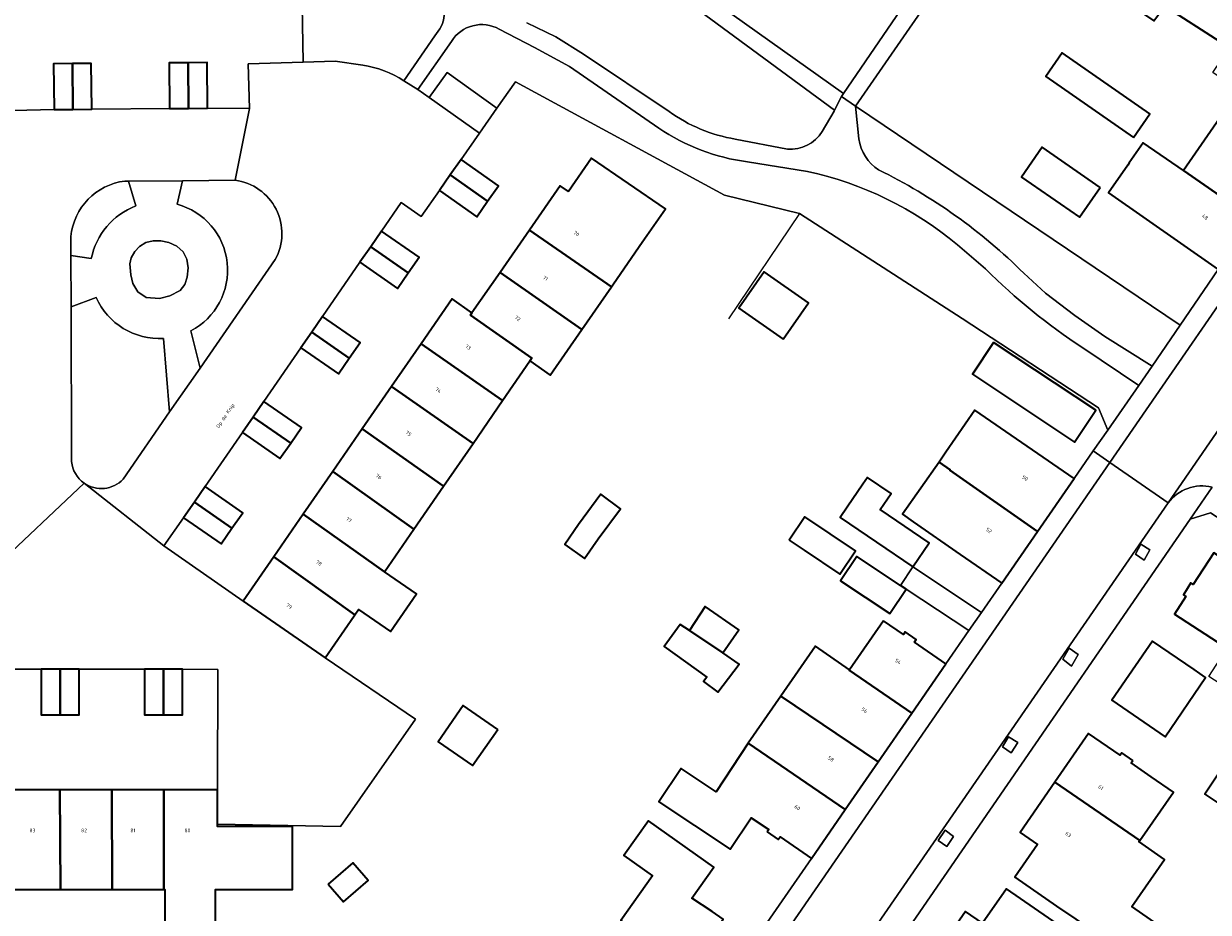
# Model space of a CAD drawing. Header units: metres. Extents: x 197700 to 204338, y 317132 to 325229.
# Tile 325 of 656: x 199521 to 199637, y 319725 to 319813. Entities that reach past the tile are written whole.
import ezdxf
from ezdxf.enums import TextEntityAlignment as Align

# ---------------------------------------------------------------- set-up
doc = ezdxf.new("R2010")
doc.units = ezdxf.units.M
for name, color, linetype, lineweight in [('B-WE-GR-BEPLANTING_CULTUUR_HEESTERS-GV', 90, 'Continuous', 18), ('B-WE-IE-TERREINAFSCHEIDING_KUNSTMATIG_HEKWERK-G', 20, 'IE-TERREINAFSCHEIDING-KUNSTMATIG', 18), ('B-WE-OG-BEBOUWING-GV', 7, 'Continuous', 35), ('B-WE-OG-BEBOUWING-T18', 10, 'Continuous', 18), ('B-WE-OG-TERREIN_CULTUURSCHEIDING-GV', 7, 'Continuous', 18), ('B-WE-OG-TERREIN_ERF-GV', 7, 'Continuous', 18), ('B-WE-OG-TERREIN_ONBEGROEID-GV', 7, 'Continuous', 18), ('B-WE-OG-TOPOGRAFIE-T18', 10, 'Continuous', 18), ('B-WE-VH-VERHARDING_ASFALT-GV', 252, 'Continuous', 18), ('B-WE-VH-VERHARDING_BETONSTRAATSTEEN-GV', 252, 'Continuous', 18), ('B-WE-VH-VERHARDING_OPEN-GV', 252, 'Continuous', 18), ('B-WE-VH-VERHARDING_SIERBESTRATING-GV', 252, 'Continuous', 18), ('B-WE-VH-VERHARDING_TEGEL-GV', 252, 'Continuous', 18)]:
    doc.layers.add(name, color=color, linetype=linetype, lineweight=lineweight)
doc.styles.add('NLCS-ISO-M200-T18', font='NLCS-ISO.ttf', dxfattribs={"height": 0.36})
doc.linetypes.add('IE-TERREINAFSCHEIDING-KUNSTMATIG', pattern='A,4,[82,NLCS.SHX,S=0.75,R=90,X=0,Y=0],4,-2', length=10)

msp = doc.modelspace()

# ---------------------------------------------------------------- linework, layer by layer
at = {"layer": 'B-WE-GR-BEPLANTING_CULTUUR_HEESTERS-GV'}
msp.add_lwpolyline([(199567.367, 319804.4), (199562.452, 319807.902), (199560.693, 319805.434), (199565.658, 319801.948)], close=True, dxfattribs=at)
at = {"layer": 'B-WE-IE-TERREINAFSCHEIDING_KUNSTMATIG_HEKWERK-G'}
for points in [[(199547.852, 319832.966), (199548.302, 319808.921)], [(199600.609, 319804.195), (199571.024, 319826.001), (199571.996, 319827.411), (199571.392, 319830.592)], [(199597.151, 319794.008), (199589.781, 319795.841), (199569.183, 319807.007), (199567.367, 319804.4)], [(199567.367, 319804.4), (199565.658, 319801.948)], [(199634.635, 319783.029), (199602.67, 319804.609)], [(199597.151, 319794.008), (199590.171, 319783.648)], [(199627.5, 319772.693), (199626.585, 319774.892), (199613.169, 319783.665), (199597.151, 319794.008)]]:
    msp.add_lwpolyline(points, dxfattribs=at)
at = {"layer": 'B-WE-OG-BEBOUWING-GV'}
for points in [[(199638.533, 319810.979), (199640.32, 319813.6), (199636.62, 319816.122), (199634.948, 319816.891), (199632.041, 319818.227), (199629.552, 319814.672), (199632.032, 319812.999), (199633.107, 319814.434)], [(199630.043, 319801.518), (199631.649, 319803.832), (199622.997, 319809.838), (199621.391, 319807.525)], [(199525.626, 319804.282), (199525.562, 319808.782), (199523.696, 319808.755), (199523.76, 319804.255)], [(199525.626, 319804.282), (199527.491, 319804.308), (199527.427, 319808.808), (199525.562, 319808.782)], [(199535.129, 319804.351), (199537, 319804.367), (199536.962, 319808.867), (199535.091, 319808.851)], [(199538.87, 319804.383), (199538.832, 319808.883), (199536.962, 319808.867), (199537, 319804.367)], [(199638.501, 319803.371), (199634.955, 319798.247), (199641.815, 319793.506), (199645.352, 319798.637)], [(199626.763, 319796.594), (199621.032, 319800.544), (199618.997, 319797.597), (199624.728, 319793.648)], [(199629.474, 319798.789), (199627.567, 319796.058), (199638.375, 319788.514), (199641.815, 319793.506), (199634.955, 319798.247), (199630.991, 319800.99), (199629.613, 319798.999)], [(199566.448, 319795.228), (199567.52, 319796.75), (199563.841, 319799.342), (199562.769, 319797.82)], [(199574.42, 319796.189), (199573.597, 319796.756), (199570.559, 319792.38), (199578.627, 319786.786), (199578.83, 319787.079), (199581.667, 319791.196), (199583.953, 319794.479), (199576.69, 319799.483)], [(199562.769, 319797.82), (199561.696, 319796.297), (199565.375, 319793.706), (199566.448, 319795.228)], [(199555.996, 319792.274), (199554.934, 319790.744), (199558.631, 319788.178), (199559.693, 319789.708)], [(199570.559, 319792.38), (199567.669, 319788.218), (199575.716, 319782.598), (199578.627, 319786.786)], [(199553.872, 319789.213), (199557.568, 319786.647), (199558.631, 319788.178), (199554.934, 319790.744)], [(199570.617, 319779.516), (199572.599, 319778.113), (199575.716, 319782.598), (199567.669, 319788.218), (199564.905, 319784.236), (199564.745, 319784.006), (199570.803, 319779.786)], [(199595.553, 319781.65), (199598.05, 319785.234), (199593.674, 319788.284), (199591.176, 319784.699)], [(199564.905, 319784.236), (199562.944, 319785.603), (199559.897, 319781.192), (199567.91, 319775.588), (199570.617, 319779.516), (199570.803, 319779.786), (199564.745, 319784.006)], [(199552.831, 319779.77), (199553.894, 319781.3), (199550.198, 319783.867), (199549.135, 319782.336)], [(199548.072, 319780.806), (199551.768, 319778.239), (199552.831, 319779.77), (199549.135, 319782.336)], [(199565.009, 319771.379), (199567.91, 319775.588), (199559.897, 319781.192), (199556.998, 319776.996)], [(199616.255, 319781.319), (199614.176, 319778.185), (199624.241, 319771.509), (199626.32, 319774.643)], [(199556.998, 319776.996), (199554.099, 319772.8), (199562.097, 319767.154), (199565.009, 319771.379)], [(199543.364, 319773.972), (199547.061, 319771.408), (199548.12, 319772.934), (199544.423, 319775.499)], [(199547.061, 319771.408), (199543.364, 319773.972), (199542.305, 319772.446), (199546.002, 319769.881)], [(199611.938, 319768.741), (199620.578, 319762.686), (199624.178, 319767.909), (199614.405, 319774.637), (199611.57, 319770.519), (199610.912, 319769.539), (199611.972, 319768.79)], [(199559.191, 319762.937), (199562.097, 319767.154), (199554.099, 319772.8), (199551.2, 319768.604)], [(199620.578, 319762.686), (199611.938, 319768.741), (199611.972, 319768.79), (199610.912, 319769.539), (199607.277, 319764.394), (199608.336, 319763.646), (199612.975, 319760.448), (199617.084, 319757.616)], [(199556.286, 319758.72), (199559.191, 319762.937), (199551.2, 319768.604), (199548.295, 319764.4)], [(199608.296, 319759.22), (199609.908, 319761.594), (199605.105, 319764.855), (199606.183, 319766.442), (199603.838, 319768.034), (199603.387, 319767.351), (199601.833, 319765.081), (199601.148, 319764.071)], [(199541.268, 319763.018), (199542.334, 319764.548), (199538.641, 319767.12), (199537.576, 319765.59)], [(199541.268, 319763.018), (199537.576, 319765.59), (199536.511, 319764.061), (199540.203, 319761.489)], [(199577.322, 319761.971), (199579.522, 319764.935), (199577.602, 319766.361), (199575.401, 319763.396), (199574.032, 319761.41), (199576, 319760.053)], [(199553.38, 319754.504), (199553.735, 319755.018), (199556.893, 319752.843), (199559.444, 319756.545), (199556.286, 319758.72), (199548.295, 319764.4), (199545.396, 319760.204)], [(199596.138, 319761.854), (199597.603, 319760.875), (199601.131, 319758.502), (199602.669, 319760.79), (199597.679, 319764.145)], [(199545.396, 319760.204), (199542.383, 319755.844), (199550.452, 319750.267), (199553.295, 319754.381), (199553.38, 319754.504)], [(199607.647, 319757.015), (199607.08, 319757.393), (199602.782, 319760.253), (199601.18, 319757.848), (199606.045, 319754.609)], [(199642.914, 319757.401), (199637.959, 319760.595), (199635.922, 319757.494), (199635.684, 319757.641), (199634.948, 319756.454), (199635.186, 319756.306), (199634.069, 319754.549), (199638.274, 319751.844), (199638.939, 319751.416)], [(199586.321, 319752.94), (199589.59, 319750.747), (199591.171, 319753.011), (199587.87, 319755.316)], [(199605.421, 319753.911), (199602.071, 319749.084), (199602.031, 319749.026), (199608.21, 319744.813), (199611.563, 319749.678), (199608.467, 319751.812), (199608.637, 319752.059), (199607.55, 319752.808), (199607.38, 319752.561)], [(199589.59, 319750.747), (199586.321, 319752.94), (199585.397, 319753.541), (199583.835, 319751.385), (199588.03, 319748.345), (199587.714, 319747.91), (199589.121, 319746.88), (199591.207, 319749.624)], [(199602.071, 319749.084), (199598.741, 319751.395), (199595.327, 319746.475), (199604.908, 319740.023), (199608.21, 319744.813), (199602.031, 319749.026)], [(199636.008, 319749.096), (199631.893, 319751.912), (199627.9, 319746.079), (199630.005, 319744.638), (199633.157, 319742.48), (199637.121, 319748.334)], [(199522.504, 319749.131), (199522.498, 319744.631), (199524.362, 319744.629), (199524.368, 319749.129)], [(199524.368, 319749.129), (199524.362, 319744.629), (199526.225, 319744.627), (199526.231, 319749.127)], [(199534.526, 319744.633), (199534.526, 319749.133), (199532.656, 319749.133), (199532.656, 319744.633)], [(199534.526, 319744.633), (199536.395, 319744.633), (199536.396, 319749.133), (199534.526, 319749.133)], [(199567.443, 319743.211), (199564.054, 319745.572), (199561.563, 319741.997), (199564.953, 319739.636)], [(199595.327, 319746.475), (199592.114, 319741.844), (199601.657, 319735.306), (199604.908, 319740.023)], [(199629.963, 319740.154), (199628.876, 319740.904), (199628.706, 319740.657), (199625.611, 319742.793), (199622.302, 319737.999), (199630.654, 319732.274), (199633.957, 319737.021), (199631.771, 319738.542), (199629.793, 319739.907)], [(199593.979, 319733.118), (199595.066, 319732.369), (199595.236, 319732.616), (199598.332, 319730.482), (199601.657, 319735.306), (199592.114, 319741.844), (199588.934, 319737.063), (199585.492, 319739.353), (199583.308, 319736.061), (199590.338, 319731.396), (199592.399, 319734.503), (199594.137, 319733.347)], [(199638.51, 319739.005), (199637.057, 319736.831), (199640.022, 319734.849), (199641.44, 319736.969)], [(199622.458, 319725.798), (199630.152, 319720.621), (199632.47, 319723.954), (199629.867, 319725.765), (199633.093, 319730.405), (199630.571, 319732.155), (199630.654, 319732.274), (199622.302, 319737.999), (199618.886, 319733.051), (199620.581, 319731.881), (199618.343, 319728.638)], [(199519.244, 319737.261), (199519.298, 319727.433), (199524.386, 319727.433), (199524.344, 319737.259)], [(199524.344, 319737.259), (199524.386, 319727.433), (199529.475, 319727.434), (199529.444, 319737.258)], [(199534.563, 319727.434), (199534.564, 319737.256), (199529.444, 319737.258), (199529.475, 319727.434)], [(199534.564, 319737.256), (199534.563, 319727.434), (199534.671, 319727.434), (199534.671, 319722.874), (199539.66, 319722.874), (199539.66, 319727.434), (199539.861, 319727.434), (199547.231, 319727.432), (199547.233, 319733.652), (199539.863, 319733.654), (199539.863, 319733.884), (199539.864, 319737.254)], [(199592.558, 319722.137), (199589.462, 319724.271), (199589.632, 319724.518), (199588.545, 319725.267), (199586.538, 319726.589), (199588.704, 319729.638), (199582.269, 319734.211), (199579.846, 319730.801), (199582.68, 319728.787), (199579.562, 319724.399), (199580.952, 319723.411), (199580.804, 319723.194), (199589.207, 319717.275)], [(199550.741, 319727.976), (199552.245, 319726.231), (199554.684, 319728.333), (199553.18, 319730.078)], [(199610.186, 319720.479), (199616.413, 319716.243), (199618.785, 319714.605), (199619.974, 319713.783), (199623.152, 319718.508), (199627.117, 319715.758), (199629.51, 319719.219), (199617.526, 319727.506), (199615.183, 319724.117), (199613.505, 319725.277)]]:
    msp.add_lwpolyline(points, close=True, dxfattribs=at)
at = {"layer": 'B-WE-OG-TERREIN_CULTUURSCHEIDING-GV'}
for points in [[(199551.122, 319828.971), (199549.806, 319831.659), (199548.921, 319832.45), (199547.852, 319832.966), (199548.302, 319808.921), (199551.421, 319809.011), (199554.158, 319808.633)], [(199599.37, 319802.109), (199600.555, 319804.09), (199600.609, 319804.195), (199571.024, 319826.001)], [(199558.191, 319807.088), (199561.265, 319811.507), (199561.75, 319812.204)], [(199583.306, 319802.438), (199574.493, 319808.491), (199571.063, 319810.372), (199567.59, 319812.169)], [(199570.292, 319812.807), (199573.177, 319811.411), (199575.898, 319809.719), (199584.312, 319804.074)], [(199562.879, 319810.956), (199559.561, 319806.229), (199560.693, 319805.434), (199562.452, 319807.902), (199567.367, 319804.4), (199569.183, 319807.007), (199589.781, 319795.841), (199597.151, 319794.008), (199613.169, 319783.665), (199626.585, 319774.892), (199627.5, 319772.693), (199630.557, 319777.096), (199625.03, 319780.795)], [(199619.243, 319788.129), (199621.356, 319786.168), (199624.249, 319783.974), (199627.228, 319781.896), (199631.881, 319778.989), (199634.635, 319783.029), (199602.67, 319804.609), (199602.997, 319801.373)], [(199590.834, 319801.349), (199595.961, 319800.366)], [(199597.931, 319798.157), (199592.016, 319799.114)], [(199531.797, 319794.761), (199531.101, 319797.215), (199530.728, 319797.212)], [(199541.587, 319797.291), (199536.409, 319797.254), (199535.872, 319794.939)], [(199525.422, 319791.753), (199525.426, 319789.892), (199527.428, 319789.592)], [(199615.479, 319788.565), (199612.699, 319790.938)], [(199537.223, 319782.463), (199538.134, 319778.803), (199545.529, 319789.488)], [(199527.902, 319785.759), (199525.44, 319784.822), (199525.481, 319769.593)], [(199530.56, 319767.859), (199535.141, 319774.478), (199534.524, 319781.722)], [(199526.712, 319767.469), (199526.717, 319767.466)]]:
    msp.add_lwpolyline(points, dxfattribs=at)
for points in [[(199561.75, 319812.204, 0.3036305), (199561.528, 319815.695)], [(199567.59, 319812.169, 0.406594), (199562.879, 319810.956)], [(199554.158, 319808.633, -0.1116805), (199558.191, 319807.088)], [(199584.312, 319804.074, 0.1164232), (199590.834, 319801.349)], [(199592.016, 319799.114, -0.1176123), (199583.306, 319802.438)], [(199595.961, 319800.366, 0.2912028), (199599.37, 319802.109)], [(199602.997, 319801.373, 0.2197041), (199604.944, 319798.312)], [(199612.699, 319790.938, 0.1207453), (199597.931, 319798.157)], [(199604.944, 319798.312, -0.082115), (199619.243, 319788.129)], [(199530.728, 319797.212, 0.3527185), (199525.422, 319791.753)], [(199545.529, 319789.488, 0.5307442), (199541.587, 319797.291)], [(199527.428, 319789.592, -0.257045), (199531.797, 319794.761)], [(199535.872, 319794.939, -0.6832678), (199537.223, 319782.463)], [(199625.03, 319780.795, -0.0511966), (199615.479, 319788.565)], [(199534.524, 319781.722, -0.3131969), (199527.902, 319785.759)], [(199525.481, 319769.593, 0.2183242), (199526.712, 319767.469)], [(199526.717, 319767.466, 0.3738753), (199530.56, 319767.859)]]:
    msp.add_lwpolyline(points, format="xyb", dxfattribs=at)
msp.add_lwpolyline([(199531.324, 319787.976), (199531.518, 319787.113), (199532.012, 319786.29), (199532.843, 319785.763), (199534.127, 319785.643), (199535.171, 319785.918), (199536.174, 319786.422), (199536.63, 319787.029), (199536.878, 319787.746), (199536.974, 319788.658), (199536.835, 319789.508), (199536.467, 319790.232), (199535.845, 319790.807), (199535.071, 319791.166), (199534.277, 319791.328), (199533.513, 319791.315), (199532.805, 319791.157), (199532.183, 319790.761), (199531.717, 319790.293), (199531.343, 319789.647), (199531.207, 319789.053)], close=True, dxfattribs=at)
at = {"layer": 'B-WE-OG-TERREIN_ERF-GV'}
for points in [[(199632.758, 319848.588), (199619.707, 319829.672), (199613.662, 319820.832), (199613.811, 319820.74), (199602.67, 319804.609), (199634.635, 319783.029), (199638.375, 319788.514), (199627.567, 319796.058), (199629.474, 319798.789), (199629.613, 319798.999), (199630.991, 319800.99), (199634.955, 319798.247), (199638.501, 319803.371), (199640.446, 319806.182), (199637.852, 319807.911), (199639.47, 319810.34), (199643.849, 319807.323)], [(199518.357, 319804.135), (199523.76, 319804.255), (199523.696, 319808.755), (199525.562, 319808.782), (199527.427, 319808.808), (199527.491, 319804.308), (199535.129, 319804.351), (199535.091, 319808.851), (199536.962, 319808.867), (199538.832, 319808.883), (199538.87, 319804.383), (199542.996, 319804.365), (199542.869, 319808.763), (199548.302, 319808.921), (199547.852, 319832.966), (199546.851, 319833.156), (199545.834, 319833.103), (199542.763, 319833.334), (199542.771, 319832.562), (199519.962, 319832.521)], [(199572.471, 319826.5), (199601.499, 319805.84), (199618.384, 319830.582)], [(199571.024, 319826.001), (199600.609, 319804.195), (199601.297, 319805.544), (199601.499, 319805.84), (199572.471, 319826.5)], [(199592.558, 319722.137), (199598.332, 319730.482), (199595.236, 319732.616), (199595.066, 319732.369), (199593.979, 319733.118), (199594.137, 319733.347), (199592.399, 319734.503), (199590.338, 319731.396), (199583.308, 319736.061), (199585.492, 319739.353), (199588.934, 319737.063), (199592.114, 319741.844), (199595.327, 319746.475), (199598.741, 319751.395), (199602.071, 319749.084), (199605.421, 319753.911), (199607.38, 319752.561), (199607.55, 319752.808), (199608.637, 319752.059), (199608.467, 319751.812), (199611.563, 319749.678), (199613.831, 319752.939), (199607.647, 319757.015), (199606.045, 319754.609), (199601.18, 319757.848), (199602.782, 319760.253), (199607.08, 319757.393), (199608.296, 319759.22), (199615.067, 319754.716), (199617.084, 319757.616), (199612.975, 319760.448), (199608.336, 319763.646), (199607.277, 319764.394), (199610.912, 319769.539), (199611.57, 319770.519), (199614.405, 319774.637), (199624.178, 319767.909), (199626.067, 319770.63), (199627.5, 319772.693), (199626.585, 319774.892), (199613.169, 319783.665), (199597.151, 319794.008), (199589.781, 319795.841), (199569.183, 319807.007), (199567.367, 319804.4), (199565.658, 319801.948), (199563.841, 319799.342), (199567.52, 319796.75), (199566.448, 319795.228), (199565.375, 319793.706), (199561.696, 319796.297), (199559.902, 319793.737), (199557.923, 319795.1), (199555.996, 319792.274), (199559.693, 319789.708), (199558.631, 319788.178), (199557.568, 319786.647), (199553.872, 319789.213), (199550.198, 319783.867), (199553.894, 319781.3), (199552.831, 319779.77), (199551.768, 319778.239), (199548.072, 319780.806), (199544.423, 319775.499), (199548.12, 319772.934), (199547.061, 319771.408), (199546.002, 319769.881), (199542.305, 319772.446), (199538.641, 319767.12), (199542.334, 319764.548), (199541.268, 319763.018), (199540.203, 319761.489), (199536.511, 319764.061), (199534.584, 319761.285), (199542.383, 319755.844), (199545.396, 319760.204), (199548.295, 319764.4), (199551.2, 319768.604), (199554.099, 319772.8), (199556.998, 319776.996), (199559.897, 319781.192)], [(199559.897, 319781.192), (199562.944, 319785.603), (199564.905, 319784.236), (199567.669, 319788.218), (199570.559, 319792.38), (199573.597, 319796.756), (199574.42, 319796.189), (199576.69, 319799.483), (199583.953, 319794.479), (199581.667, 319791.196), (199578.83, 319787.079), (199578.627, 319786.786), (199575.716, 319782.598), (199572.599, 319778.113), (199570.617, 319779.516), (199567.91, 319775.588), (199565.009, 319771.379), (199562.097, 319767.154), (199559.191, 319762.937), (199556.286, 319758.72), (199559.444, 319756.545), (199556.893, 319752.843), (199553.735, 319755.018), (199553.38, 319754.504), (199553.295, 319754.381), (199550.452, 319750.267), (199559.352, 319744.21), (199551.96, 319733.636), (199539.863, 319733.884), (199539.863, 319733.654), (199547.233, 319733.652), (199547.231, 319727.432), (199539.861, 319727.434), (199539.66, 319727.434), (199539.66, 319722.874)], [(199519.244, 319737.261), (199524.344, 319737.259), (199529.444, 319737.258), (199534.564, 319737.256), (199539.864, 319737.254), (199539.871, 319749.114), (199536.396, 319749.133), (199536.395, 319744.633), (199534.526, 319744.633), (199532.656, 319744.633), (199532.656, 319749.133), (199526.231, 319749.127), (199526.225, 319744.627), (199524.362, 319744.629), (199522.498, 319744.631), (199522.504, 319749.131), (199515.948, 319749.138)], [(199579.562, 319724.399), (199582.68, 319728.787), (199579.846, 319730.801), (199582.269, 319734.211), (199588.704, 319729.638), (199586.538, 319726.589), (199588.545, 319725.267), (199589.632, 319724.518)], [(199534.671, 319722.874), (199534.671, 319727.434), (199534.563, 319727.434), (199529.475, 319727.434), (199524.386, 319727.433), (199519.298, 319727.433)]]:
    msp.add_lwpolyline(points, dxfattribs=at)
for points in [[(199638.533, 319810.979), (199633.107, 319814.434), (199632.032, 319812.999), (199629.552, 319814.672), (199632.041, 319818.227), (199634.948, 319816.891), (199636.62, 319816.122), (199640.32, 319813.6)], [(199630.043, 319801.518), (199621.391, 319807.525), (199622.997, 319809.838), (199631.649, 319803.832)], [(199626.763, 319796.594), (199624.728, 319793.648), (199618.997, 319797.597), (199621.032, 319800.544)], [(199595.553, 319781.65), (199591.176, 319784.699), (199593.674, 319788.284), (199598.05, 319785.234)], [(199614.176, 319778.185), (199616.255, 319781.319), (199626.32, 319774.643), (199624.241, 319771.509)], [(199608.296, 319759.22), (199601.148, 319764.071), (199601.833, 319765.081), (199603.387, 319767.351), (199603.838, 319768.034), (199606.183, 319766.442), (199605.105, 319764.855), (199609.908, 319761.594)], [(199579.522, 319764.935), (199577.322, 319761.971), (199576, 319760.053), (199574.032, 319761.41), (199575.401, 319763.396), (199577.602, 319766.361)], [(199599.441, 319697.595), (199597.527, 319692.209), (199596.545, 319689.445), (199595.547, 319686.477), (199593.03, 319687.382), (199592.909, 319687.106), (199591.684, 319687.569), (199591.786, 319687.841), (199588.24, 319689.125), (199588.089, 319689.172), (199586.696, 319685.564), (199623.639, 319672.13), (199626.821, 319670.973), (199656.487, 319660.186), (199694.945, 319726.006), (199694.201, 319727.948), (199637.626, 319764.553), (199635.6, 319763.922), (199593.396, 319702.595), (199592.313, 319700.215), (199595.842, 319698.918), (199595.946, 319699.2), (199597.185, 319698.745), (199597.082, 319698.462)], [(199596.138, 319761.854), (199597.679, 319764.145), (199602.669, 319760.79), (199601.131, 319758.502), (199597.603, 319760.875)], [(199638.274, 319751.844), (199634.069, 319754.549), (199635.186, 319756.306), (199634.948, 319756.454), (199635.684, 319757.641), (199635.922, 319757.494), (199637.959, 319760.595), (199642.914, 319757.401), (199647.875, 319754.204), (199645.839, 319751.044), (199646.091, 319750.881), (199645.378, 319749.776), (199648.41, 319747.885), (199646.715, 319745.256), (199650.446, 319742.763), (199644.988, 319734.597), (199641.44, 319736.969), (199643.534, 319740.32), (199640.172, 319742.487), (199642.068, 319745.429), (199637.445, 319748.408), (199639.253, 319751.214), (199638.939, 319751.416)], [(199586.321, 319752.94), (199587.87, 319755.316), (199591.171, 319753.011), (199589.59, 319750.747), (199591.207, 319749.624), (199589.121, 319746.88), (199587.714, 319747.91), (199588.03, 319748.345), (199583.835, 319751.385), (199585.397, 319753.541)], [(199630.005, 319744.638), (199627.9, 319746.079), (199631.893, 319751.912), (199636.008, 319749.096), (199637.121, 319748.334), (199633.157, 319742.48)], [(199567.443, 319743.211), (199564.953, 319739.636), (199561.563, 319741.997), (199564.054, 319745.572)], [(199622.302, 319737.999), (199625.611, 319742.793), (199628.706, 319740.657), (199628.876, 319740.904), (199629.963, 319740.154), (199629.793, 319739.907), (199631.771, 319738.542), (199633.957, 319737.021), (199630.654, 319732.274), (199630.571, 319732.155), (199633.093, 319730.405), (199629.867, 319725.765), (199632.47, 319723.954), (199630.152, 319720.621), (199622.458, 319725.798), (199618.343, 319728.638), (199620.581, 319731.881), (199618.886, 319733.051)], [(199641.44, 319736.969), (199640.022, 319734.849), (199637.057, 319736.831), (199638.51, 319739.005)], [(199550.741, 319727.976), (199553.18, 319730.078), (199554.684, 319728.333), (199552.245, 319726.231)], [(199603.69, 319711.087), (199606.939, 319715.785), (199610.186, 319720.479), (199613.505, 319725.277), (199615.183, 319724.117), (199617.526, 319727.506), (199629.51, 319719.219), (199627.117, 319715.758), (199623.152, 319718.508), (199619.974, 319713.783), (199618.785, 319714.605), (199615.561, 319709.939), (199617.147, 319708.84), (199613.867, 319704.108), (199612.392, 319705.13), (199610.002, 319701.586), (199608.516, 319702.603), (199607.547, 319701.209), (199606.414, 319701.862), (199604.433, 319703.232), (199604.263, 319702.986), (199603.177, 319703.737), (199603.348, 319703.983), (199600.256, 319706.122)]]:
    msp.add_lwpolyline(points, close=True, dxfattribs=at)
at = {"layer": 'B-WE-OG-TERREIN_ONBEGROEID-GV'}
for points in [[(199630.22, 319760.482), (199631.075, 319759.867), (199631.638, 319760.882), (199630.772, 319761.459)], [(199623.085, 319750.11), (199623.933, 319749.45), (199624.594, 319750.572), (199623.686, 319751.202)], [(199617.121, 319741.488), (199617.993, 319740.902), (199618.653, 319741.901), (199617.739, 319742.474)], [(199610.793, 319732.275), (199611.651, 319731.676), (199612.323, 319732.673), (199611.477, 319733.271)]]:
    msp.add_lwpolyline(points, close=True, dxfattribs=at)
at = {"layer": 'B-WE-VH-VERHARDING_ASFALT-GV'}
for points in [[(199723.238, 319908.064), (199627.709, 319769.49), (199633.442, 319765.509), (199642.237, 319778.306), (199730.043, 319905.661), (199723.961, 319909.561), (199723.96, 319909.559)], [(199642.237, 319778.306), (199633.442, 319765.509)], [(199633.442, 319765.509), (199627.709, 319769.49), (199573.615, 319691.023)], [(199581.118, 319689.646), (199633.442, 319765.509)]]:
    msp.add_lwpolyline(points, dxfattribs=at)
msp.add_lwpolyline([(199633.442, 319765.509, -0.3054925), (199637.772, 319767.064)], format="xyb", dxfattribs=at)
at = {"layer": 'B-WE-VH-VERHARDING_BETONSTRAATSTEEN-GV'}
for points in [[(199554.158, 319808.633), (199551.421, 319809.011), (199548.302, 319808.921), (199542.869, 319808.763), (199542.996, 319804.365), (199541.587, 319797.291)], [(199563.841, 319799.342), (199565.658, 319801.948), (199560.693, 319805.434), (199559.561, 319806.229), (199558.191, 319807.088)], [(199523.76, 319804.255), (199518.357, 319804.135), (199518.364, 319802.259), (199518.51, 319761.864), (199518.512, 319761.18)], [(199530.728, 319797.212), (199531.101, 319797.215), (199536.409, 319797.254), (199541.587, 319797.291), (199542.996, 319804.365), (199538.87, 319804.383), (199537, 319804.367), (199535.129, 319804.351), (199527.491, 319804.308), (199525.626, 319804.282), (199523.76, 319804.255)], [(199526.717, 319767.466), (199534.584, 319761.285), (199536.511, 319764.061), (199537.576, 319765.59), (199538.641, 319767.12), (199542.305, 319772.446), (199543.364, 319773.972), (199544.423, 319775.499), (199548.072, 319780.806), (199549.135, 319782.336), (199550.198, 319783.867), (199553.872, 319789.213), (199554.934, 319790.744), (199555.996, 319792.274), (199557.923, 319795.1), (199559.902, 319793.737), (199561.696, 319796.297), (199562.769, 319797.82), (199563.841, 319799.342)], [(199525.481, 319769.593), (199525.44, 319784.822), (199525.426, 319789.892), (199525.422, 319791.753)], [(199545.529, 319789.488), (199538.134, 319778.803), (199535.141, 319774.478), (199530.56, 319767.859)], [(199515.948, 319749.138), (199522.504, 319749.131), (199524.368, 319749.129), (199526.231, 319749.127), (199532.656, 319749.133), (199534.526, 319749.133), (199536.396, 319749.133), (199539.871, 319749.114), (199539.864, 319737.254), (199539.863, 319733.884), (199551.96, 319733.636), (199559.352, 319744.21), (199550.452, 319750.267), (199542.383, 319755.844), (199534.584, 319761.285), (199526.717, 319767.466), (199526.712, 319767.469), (199517.787, 319759.048)], [(199517.787, 319759.048), (199526.712, 319767.469)]]:
    msp.add_lwpolyline(points, dxfattribs=at)
for points in [[(199558.191, 319807.088, 0.1116805), (199554.158, 319808.633)], [(199525.422, 319791.753, -0.3527185), (199530.728, 319797.212)], [(199541.587, 319797.291, -0.5307442), (199545.529, 319789.488)], [(199526.712, 319767.469, -0.2183242), (199525.481, 319769.593)], [(199530.56, 319767.859, -0.3738753), (199526.717, 319767.466)]]:
    msp.add_lwpolyline(points, format="xyb", dxfattribs=at)
at = {"layer": 'B-WE-VH-VERHARDING_OPEN-GV'}
for points in [[(199601.499, 319805.84), (199601.297, 319805.544), (199602.67, 319804.609), (199613.811, 319820.74), (199613.662, 319820.832), (199619.707, 319829.672), (199618.384, 319830.582)], [(199608.296, 319759.22), (199607.08, 319757.393), (199607.647, 319757.015), (199613.831, 319752.939), (199615.067, 319754.716)]]:
    msp.add_lwpolyline(points, close=True, dxfattribs=at)
for points in [[(199561.528, 319815.695, -0.3036305), (199561.75, 319812.204)], [(199562.879, 319810.956, -0.406594), (199567.59, 319812.169)], [(199590.834, 319801.349, -0.1164232), (199584.312, 319804.074)], [(199583.306, 319802.438, 0.1176123), (199592.016, 319799.114)], [(199599.37, 319802.109, -0.2912028), (199595.961, 319800.366)], [(199604.944, 319798.312, -0.2197041), (199602.997, 319801.373)], [(199597.931, 319798.157, -0.1207453), (199612.699, 319790.938)], [(199619.243, 319788.129, 0.082115), (199604.944, 319798.312)], [(199615.479, 319788.565, 0.0511966), (199625.03, 319780.795)]]:
    msp.add_lwpolyline(points, format="xyb", dxfattribs=at)
for points in [[(199561.75, 319812.204), (199561.265, 319811.507), (199558.191, 319807.088), (199559.561, 319806.229), (199562.879, 319810.956)], [(199567.59, 319812.169), (199571.063, 319810.372), (199574.493, 319808.491), (199583.306, 319802.438)], [(199584.312, 319804.074), (199575.898, 319809.719), (199573.177, 319811.411), (199570.292, 319812.807)], [(199602.997, 319801.373), (199602.67, 319804.609), (199601.297, 319805.544), (199600.609, 319804.195), (199600.555, 319804.09), (199599.37, 319802.109)], [(199595.961, 319800.366), (199590.834, 319801.349)], [(199592.016, 319799.114), (199597.931, 319798.157)], [(199612.699, 319790.938), (199615.479, 319788.565)], [(199625.03, 319780.795), (199630.557, 319777.096), (199631.881, 319778.989), (199627.228, 319781.896), (199624.249, 319783.974), (199621.356, 319786.168), (199619.243, 319788.129)]]:
    msp.add_lwpolyline(points, dxfattribs=at)
at = {"layer": 'B-WE-VH-VERHARDING_SIERBESTRATING-GV'}
for points in [[(199535.872, 319794.939), (199536.409, 319797.254), (199531.101, 319797.215), (199531.797, 319794.761)], [(199527.428, 319789.592), (199525.426, 319789.892), (199525.44, 319784.822), (199527.902, 319785.759)], [(199534.524, 319781.722), (199535.141, 319774.478), (199538.134, 319778.803), (199537.223, 319782.463)]]:
    msp.add_lwpolyline(points, dxfattribs=at)
for points in [[(199531.797, 319794.761, 0.257045), (199527.428, 319789.592)], [(199537.223, 319782.463, 0.6832678), (199535.872, 319794.939)], [(199527.902, 319785.759, 0.3131969), (199534.524, 319781.722)]]:
    msp.add_lwpolyline(points, format="xyb", dxfattribs=at)
msp.add_lwpolyline([(199531.324, 319787.976), (199531.207, 319789.053), (199531.343, 319789.647), (199531.717, 319790.293), (199532.183, 319790.761), (199532.805, 319791.157), (199533.513, 319791.315), (199534.277, 319791.328), (199535.071, 319791.166), (199535.845, 319790.807), (199536.467, 319790.232), (199536.835, 319789.508), (199536.974, 319788.658), (199536.878, 319787.746), (199536.63, 319787.029), (199536.174, 319786.422), (199535.171, 319785.918), (199534.127, 319785.643), (199532.843, 319785.763), (199532.012, 319786.29), (199531.518, 319787.113)], close=True, dxfattribs=at)
at = {"layer": 'B-WE-VH-VERHARDING_TEGEL-GV'}
for points in [[(199721.449, 319909.811), (199721.862, 319909.527), (199718.314, 319904.35), (199714.787, 319899.203), (199711.35, 319894.188), (199711.471, 319894.077), (199648.926, 319803.824), (199645.352, 319798.637), (199641.815, 319793.506), (199638.375, 319788.514), (199634.635, 319783.029), (199631.881, 319778.989), (199630.557, 319777.096), (199627.5, 319772.693), (199626.067, 319770.63), (199627.709, 319769.49), (199723.238, 319908.064)], [(199573.615, 319691.023), (199627.709, 319769.49), (199626.067, 319770.63), (199624.178, 319767.909), (199620.578, 319762.686), (199617.084, 319757.616), (199615.067, 319754.716), (199613.831, 319752.939), (199611.563, 319749.678), (199608.21, 319744.813), (199604.908, 319740.023), (199601.657, 319735.306), (199598.332, 319730.482)], [(199637.772, 319767.064), (199635.6, 319763.922), (199637.626, 319764.553), (199694.201, 319727.948), (199694.945, 319726.006), (199696.522, 319729.313)], [(199635.6, 319763.922), (199637.772, 319767.064)], [(199633.442, 319765.509), (199581.118, 319689.646)], [(199580.365, 319687.913), (199586.696, 319685.564), (199588.089, 319689.172), (199588.24, 319689.125), (199590.347, 319694.863), (199592.313, 319700.215), (199593.396, 319702.595), (199635.6, 319763.922)], [(199598.332, 319730.482), (199592.558, 319722.137), (199589.207, 319717.275), (199585.855, 319712.412), (199585.18, 319711.453), (199583.928, 319712.328), (199582.086, 319709.708), (199581.843, 319709.88), (199579.086, 319706.79), (199575.195, 319702.22), (199571.427, 319697.796), (199570.468, 319696.63), (199567.052, 319692.853), (199573.279, 319690.543)]]:
    msp.add_lwpolyline(points, dxfattribs=at)
msp.add_lwpolyline([(199637.772, 319767.064, 0.3054925), (199633.442, 319765.509)], format="xyb", dxfattribs=at)
for points in [[(199630.22, 319760.482), (199630.772, 319761.459), (199631.638, 319760.882), (199631.075, 319759.867)], [(199623.085, 319750.11), (199623.686, 319751.202), (199624.594, 319750.572), (199623.933, 319749.45)], [(199617.121, 319741.488), (199617.739, 319742.474), (199618.653, 319741.901), (199617.993, 319740.902)], [(199610.793, 319732.275), (199611.477, 319733.271), (199612.323, 319732.673), (199611.651, 319731.676)]]:
    msp.add_lwpolyline(points, close=True, dxfattribs=at)

# ---------------------------------------------------------------- texts
at = {"layer": 'B-WE-OG-BEBOUWING-T18', "style": 'NLCS-ISO-M200-T18'}
for s, rotation, p in [('48', 325.5, (199637.079, 319793.682)), ('70', 325.3, (199575.193, 319792.041)), ('71', 325.3, (199572.135, 319787.637)), ('72', 325.3, (199569.398, 319783.694)), ('73', 325.4, (199564.527, 319780.856)), ('74', 325.4, (199561.589, 319776.604)), ('75', 325.4, (199558.652, 319772.353)), ('76', 325.4, (199555.719, 319768.107)), ('50', 325.5, (199619.35, 319767.953)), ('77', 325.4, (199552.778, 319763.851)), ('52', 325.5, (199615.803, 319762.806)), ('78', 325.4, (199549.84, 319759.599)), ('79', 325.4, (199546.903, 319755.348)), ('54', 325.5, (199606.855, 319749.896)), ('56', 325.5, (199603.544, 319745.091)), ('58', 325.5, (199600.239, 319740.298)), ('61', 325.4, (199626.815, 319737.496)), ('60', 325.5, (199596.939, 319735.51)), ('63', 325.4, (199623.611, 319732.855))]:
    msp.add_text(s, height=0.36, rotation=rotation, dxfattribs=at).set_placement(p, align=Align.MIDDLE)
for s, p in [('83', (199521.628, 319733.26)), ('82', (199526.717, 319733.259)), ('81', (199531.526, 319733.257)), ('80', (199536.896, 319733.255))]:
    msp.add_text(s, height=0.36, dxfattribs=at).set_placement(p, align=Align.MIDDLE)
at = {"layer": 'B-WE-OG-TOPOGRAFIE-T18', "style": 'NLCS-ISO-M200-T18'}
msp.add_text('Op de Knip', height=0.36, rotation=55.3, dxfattribs=at).set_placement((199540.668, 319774.063), align=Align.MIDDLE)

doc.saveas('drawing.dxf')
